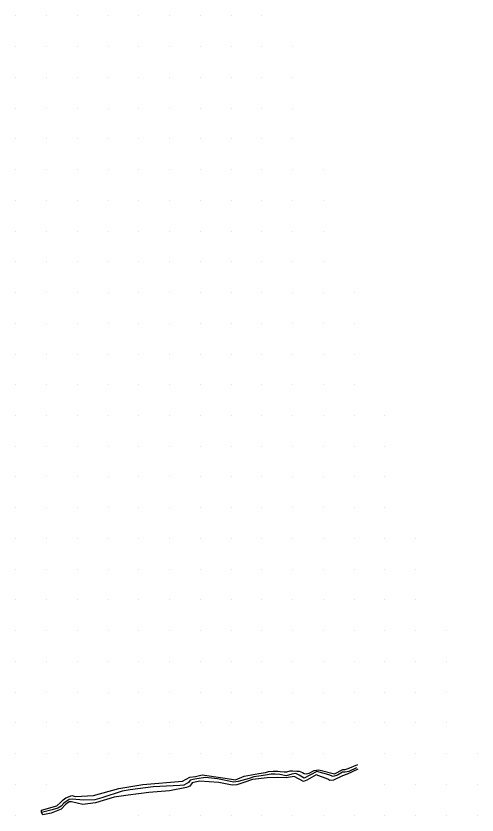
# Model space of a CAD drawing. Extents: x 1548934 to 1561348, y 809680 to 824075.
# Drawn here: x 1551690 to 1551840, y 811580.1 to 811840.1 of the extents above; entities that cross this region are included whole.
import ezdxf

# ---------------------------------------------------------------- set-up
doc = ezdxf.new("R2010")
doc.units = 0
doc.layers.add('Exist DTM QL2 LIDAR Elevation Point', color=7, linetype='Continuous')
doc.layers.add('PH Exist DTM Breakline', color=7, linetype='Continuous')

msp = doc.modelspace()

# ---------------------------------------------------------------- linework, layer by layer
at = {"layer": 'Exist DTM QL2 LIDAR Elevation Point'}
for p, q in [((1551689.99, 811840.08), (1551689.99, 811840.08)), ((1551699.99, 811840.08), (1551699.99, 811840.08)), ((1551710, 811840.08), (1551710, 811840.08)), ((1551720, 811840.08), (1551720, 811840.08)), ((1551730, 811840.08), (1551730, 811840.08)), ((1551740, 811840.08), (1551740, 811840.08)), ((1551750, 811840.08), (1551750, 811840.08)), ((1551760, 811840.08), (1551760, 811840.08)), ((1551770, 811840.08), (1551770, 811840.08)), ((1551689.99, 811830.08), (1551689.99, 811830.08)), ((1551699.99, 811830.08), (1551699.99, 811830.08)), ((1551710, 811830.08), (1551710, 811830.08)), ((1551720, 811830.08), (1551720, 811830.08)), ((1551730, 811830.08), (1551730, 811830.08)), ((1551740, 811830.08), (1551740, 811830.08)), ((1551750, 811830.08), (1551750, 811830.08)), ((1551760, 811830.08), (1551760, 811830.08)), ((1551770, 811830.08), (1551770, 811830.08)), ((1551780, 811830.08), (1551780, 811830.08)), ((1551689.99, 811820.08), (1551689.99, 811820.08)), ((1551699.99, 811820.08), (1551699.99, 811820.08)), ((1551710, 811820.08), (1551710, 811820.08)), ((1551720, 811820.08), (1551720, 811820.08)), ((1551730, 811820.08), (1551730, 811820.08)), ((1551740, 811820.08), (1551740, 811820.08)), ((1551750, 811820.08), (1551750, 811820.08)), ((1551760, 811820.08), (1551760, 811820.08)), ((1551770, 811820.08), (1551770, 811820.08)), ((1551780, 811820.08), (1551780, 811820.08)), ((1551689.99, 811810.08), (1551689.99, 811810.08)), ((1551699.99, 811810.08), (1551699.99, 811810.08)), ((1551710, 811810.08), (1551710, 811810.08)), ((1551720, 811810.08), (1551720, 811810.08)), ((1551730, 811810.08), (1551730, 811810.08)), ((1551740, 811810.08), (1551740, 811810.08)), ((1551750, 811810.08), (1551750, 811810.08)), ((1551760, 811810.08), (1551760, 811810.08)), ((1551770, 811810.08), (1551770, 811810.08)), ((1551780, 811810.08), (1551780, 811810.08)), ((1551689.99, 811800.07), (1551689.99, 811800.07)), ((1551699.99, 811800.07), (1551699.99, 811800.07)), ((1551710, 811800.07), (1551710, 811800.07)), ((1551720, 811800.07), (1551720, 811800.07)), ((1551730, 811800.07), (1551730, 811800.07)), ((1551740, 811800.07), (1551740, 811800.07)), ((1551750, 811800.07), (1551750, 811800.07)), ((1551760, 811800.07), (1551760, 811800.07)), ((1551770, 811800.07), (1551770, 811800.07)), ((1551780, 811800.07), (1551780, 811800.07)), ((1551689.99, 811790.07), (1551689.99, 811790.07)), ((1551699.99, 811790.07), (1551699.99, 811790.07)), ((1551710, 811790.07), (1551710, 811790.07)), ((1551720, 811790.07), (1551720, 811790.07)), ((1551730, 811790.07), (1551730, 811790.07)), ((1551740, 811790.07), (1551740, 811790.07)), ((1551750, 811790.07), (1551750, 811790.07)), ((1551760, 811790.07), (1551760, 811790.07)), ((1551770, 811790.07), (1551770, 811790.07)), ((1551780, 811790.07), (1551780, 811790.07)), ((1551790, 811790.07), (1551790, 811790.07)), ((1551689.99, 811780.07), (1551689.99, 811780.07)), ((1551699.99, 811780.07), (1551699.99, 811780.07)), ((1551710, 811780.07), (1551710, 811780.07)), ((1551720, 811780.07), (1551720, 811780.07)), ((1551730, 811780.07), (1551730, 811780.07)), ((1551740, 811780.07), (1551740, 811780.07)), ((1551750, 811780.07), (1551750, 811780.07)), ((1551760, 811780.07), (1551760, 811780.07)), ((1551770, 811780.07), (1551770, 811780.07)), ((1551780, 811780.07), (1551780, 811780.07)), ((1551790, 811780.07), (1551790, 811780.07)), ((1551689.99, 811770.07), (1551689.99, 811770.07)), ((1551699.99, 811770.07), (1551699.99, 811770.07)), ((1551710, 811770.07), (1551710, 811770.07)), ((1551720, 811770.07), (1551720, 811770.07)), ((1551730, 811770.07), (1551730, 811770.07)), ((1551740, 811770.07), (1551740, 811770.07)), ((1551750, 811770.07), (1551750, 811770.07)), ((1551760, 811770.07), (1551760, 811770.07)), ((1551770, 811770.07), (1551770, 811770.07)), ((1551780, 811770.07), (1551780, 811770.07)), ((1551790, 811770.07), (1551790, 811770.07)), ((1551689.99, 811760.07), (1551689.99, 811760.07)), ((1551699.99, 811760.07), (1551699.99, 811760.07)), ((1551710, 811760.07), (1551710, 811760.07)), ((1551720, 811760.07), (1551720, 811760.07)), ((1551730, 811760.07), (1551730, 811760.07)), ((1551740, 811760.07), (1551740, 811760.07)), ((1551750, 811760.07), (1551750, 811760.07)), ((1551760, 811760.07), (1551760, 811760.07)), ((1551770, 811760.07), (1551770, 811760.07)), ((1551780, 811760.07), (1551780, 811760.07)), ((1551790, 811760.07), (1551790, 811760.07)), ((1551689.99, 811750.07), (1551689.99, 811750.07)), ((1551699.99, 811750.07), (1551699.99, 811750.07)), ((1551710, 811750.07), (1551710, 811750.07)), ((1551720, 811750.07), (1551720, 811750.07)), ((1551730, 811750.07), (1551730, 811750.07)), ((1551740, 811750.07), (1551740, 811750.07)), ((1551750, 811750.07), (1551750, 811750.07)), ((1551760, 811750.07), (1551760, 811750.07)), ((1551770, 811750.07), (1551770, 811750.07)), ((1551780, 811750.07), (1551780, 811750.07)), ((1551790, 811750.07), (1551790, 811750.07)), ((1551800, 811750.07), (1551800, 811750.07)), ((1551689.99, 811740.07), (1551689.99, 811740.07)), ((1551699.99, 811740.07), (1551699.99, 811740.07)), ((1551710, 811740.07), (1551710, 811740.07)), ((1551720, 811740.07), (1551720, 811740.07)), ((1551730, 811740.07), (1551730, 811740.07)), ((1551740, 811740.07), (1551740, 811740.07)), ((1551750, 811740.07), (1551750, 811740.07)), ((1551760, 811740.07), (1551760, 811740.07)), ((1551770, 811740.07), (1551770, 811740.07)), ((1551780, 811740.07), (1551780, 811740.07)), ((1551790, 811740.07), (1551790, 811740.07)), ((1551800, 811740.07), (1551800, 811740.07)), ((1551689.99, 811730.07), (1551689.99, 811730.07)), ((1551699.99, 811730.07), (1551699.99, 811730.07)), ((1551710, 811730.07), (1551710, 811730.07)), ((1551720, 811730.07), (1551720, 811730.07)), ((1551730, 811730.07), (1551730, 811730.07)), ((1551740, 811730.07), (1551740, 811730.07)), ((1551750, 811730.07), (1551750, 811730.07)), ((1551760, 811730.07), (1551760, 811730.07)), ((1551770, 811730.07), (1551770, 811730.07)), ((1551780, 811730.07), (1551780, 811730.07)), ((1551790, 811730.07), (1551790, 811730.07)), ((1551800, 811730.07), (1551800, 811730.07)), ((1551689.99, 811720.07), (1551689.99, 811720.07)), ((1551699.99, 811720.07), (1551699.99, 811720.07)), ((1551710, 811720.07), (1551710, 811720.07)), ((1551720, 811720.07), (1551720, 811720.07)), ((1551730, 811720.07), (1551730, 811720.07)), ((1551740, 811720.07), (1551740, 811720.07)), ((1551750, 811720.07), (1551750, 811720.07)), ((1551760, 811720.07), (1551760, 811720.07)), ((1551770, 811720.07), (1551770, 811720.07)), ((1551780, 811720.07), (1551780, 811720.07)), ((1551790, 811720.07), (1551790, 811720.07)), ((1551800, 811720.07), (1551800, 811720.07)), ((1551689.99, 811710.07), (1551689.99, 811710.07)), ((1551699.99, 811710.07), (1551699.99, 811710.07)), ((1551710, 811710.07), (1551710, 811710.07)), ((1551720, 811710.07), (1551720, 811710.07)), ((1551730, 811710.07), (1551730, 811710.07)), ((1551740, 811710.07), (1551740, 811710.07)), ((1551750, 811710.07), (1551750, 811710.07)), ((1551760, 811710.07), (1551760, 811710.07)), ((1551770, 811710.07), (1551770, 811710.07)), ((1551780, 811710.07), (1551780, 811710.07)), ((1551790, 811710.07), (1551790, 811710.07)), ((1551800, 811710.07), (1551800, 811710.07)), ((1551810, 811710.07), (1551810, 811710.07)), ((1551689.99, 811700.07), (1551689.99, 811700.07)), ((1551699.99, 811700.07), (1551699.99, 811700.07)), ((1551710, 811700.07), (1551710, 811700.07)), ((1551720, 811700.07), (1551720, 811700.07)), ((1551730, 811700.07), (1551730, 811700.07)), ((1551740, 811700.07), (1551740, 811700.07)), ((1551750, 811700.07), (1551750, 811700.07)), ((1551760, 811700.07), (1551760, 811700.07)), ((1551770, 811700.07), (1551770, 811700.07)), ((1551780, 811700.07), (1551780, 811700.07)), ((1551790, 811700.07), (1551790, 811700.07)), ((1551800, 811700.07), (1551800, 811700.07)), ((1551810, 811700.07), (1551810, 811700.07)), ((1551689.99, 811690.07), (1551689.99, 811690.07)), ((1551699.99, 811690.07), (1551699.99, 811690.07)), ((1551710, 811690.07), (1551710, 811690.07)), ((1551720, 811690.07), (1551720, 811690.07)), ((1551730, 811690.07), (1551730, 811690.07)), ((1551740, 811690.07), (1551740, 811690.07)), ((1551750, 811690.07), (1551750, 811690.07)), ((1551760, 811690.07), (1551760, 811690.07)), ((1551770, 811690.07), (1551770, 811690.07)), ((1551780, 811690.07), (1551780, 811690.07)), ((1551790, 811690.07), (1551790, 811690.07)), ((1551800, 811690.07), (1551800, 811690.07)), ((1551810, 811690.07), (1551810, 811690.07)), ((1551689.99, 811680.06), (1551689.99, 811680.06)), ((1551699.99, 811680.06), (1551699.99, 811680.06)), ((1551710, 811680.06), (1551710, 811680.06)), ((1551720, 811680.06), (1551720, 811680.06)), ((1551730, 811680.06), (1551730, 811680.06)), ((1551740, 811680.06), (1551740, 811680.06)), ((1551750, 811680.06), (1551750, 811680.06)), ((1551760, 811680.06), (1551760, 811680.06)), ((1551770, 811680.06), (1551770, 811680.06)), ((1551780, 811680.06), (1551780, 811680.06)), ((1551790, 811680.06), (1551790, 811680.06)), ((1551800, 811680.06), (1551800, 811680.06)), ((1551810, 811680.06), (1551810, 811680.06)), ((1551689.99, 811670.06), (1551689.99, 811670.06)), ((1551699.99, 811670.06), (1551699.99, 811670.06)), ((1551710, 811670.06), (1551710, 811670.06)), ((1551720, 811670.06), (1551720, 811670.06)), ((1551730, 811670.06), (1551730, 811670.06)), ((1551740, 811670.06), (1551740, 811670.06)), ((1551750, 811670.06), (1551750, 811670.06)), ((1551760, 811670.06), (1551760, 811670.06)), ((1551770, 811670.06), (1551770, 811670.06)), ((1551780, 811670.06), (1551780, 811670.06)), ((1551790, 811670.06), (1551790, 811670.06)), ((1551800, 811670.06), (1551800, 811670.06)), ((1551810, 811670.06), (1551810, 811670.06)), ((1551820, 811670.06), (1551820, 811670.06)), ((1551689.99, 811660.06), (1551689.99, 811660.06)), ((1551699.99, 811660.06), (1551699.99, 811660.06)), ((1551710, 811660.06), (1551710, 811660.06)), ((1551720, 811660.06), (1551720, 811660.06)), ((1551730, 811660.06), (1551730, 811660.06)), ((1551740, 811660.06), (1551740, 811660.06)), ((1551750, 811660.06), (1551750, 811660.06)), ((1551760, 811660.06), (1551760, 811660.06)), ((1551770, 811660.06), (1551770, 811660.06)), ((1551780, 811660.06), (1551780, 811660.06)), ((1551790, 811660.06), (1551790, 811660.06)), ((1551800, 811660.06), (1551800, 811660.06)), ((1551810, 811660.06), (1551810, 811660.06)), ((1551820, 811660.06), (1551820, 811660.06)), ((1551689.99, 811650.06), (1551689.99, 811650.06)), ((1551699.99, 811650.06), (1551699.99, 811650.06)), ((1551710, 811650.06), (1551710, 811650.06)), ((1551720, 811650.06), (1551720, 811650.06)), ((1551730, 811650.06), (1551730, 811650.06)), ((1551740, 811650.06), (1551740, 811650.06)), ((1551750, 811650.06), (1551750, 811650.06)), ((1551760, 811650.06), (1551760, 811650.06)), ((1551770, 811650.06), (1551770, 811650.06)), ((1551780, 811650.06), (1551780, 811650.06)), ((1551790, 811650.06), (1551790, 811650.06)), ((1551800, 811650.06), (1551800, 811650.06)), ((1551810, 811650.06), (1551810, 811650.06)), ((1551820, 811650.06), (1551820, 811650.06)), ((1551689.99, 811640.06), (1551689.99, 811640.06)), ((1551699.99, 811640.06), (1551699.99, 811640.06)), ((1551710, 811640.06), (1551710, 811640.06)), ((1551720, 811640.06), (1551720, 811640.06)), ((1551730, 811640.06), (1551730, 811640.06)), ((1551740, 811640.06), (1551740, 811640.06)), ((1551750, 811640.06), (1551750, 811640.06)), ((1551760, 811640.06), (1551760, 811640.06)), ((1551770, 811640.06), (1551770, 811640.06)), ((1551780, 811640.06), (1551780, 811640.06)), ((1551790, 811640.06), (1551790, 811640.06)), ((1551800, 811640.06), (1551800, 811640.06)), ((1551810, 811640.06), (1551810, 811640.06)), ((1551820, 811640.06), (1551820, 811640.06)), ((1551830.01, 811640.06), (1551830.01, 811640.06)), ((1551689.99, 811630.06), (1551689.99, 811630.06)), ((1551699.99, 811630.06), (1551699.99, 811630.06)), ((1551710, 811630.06), (1551710, 811630.06)), ((1551720, 811630.06), (1551720, 811630.06)), ((1551730, 811630.06), (1551730, 811630.06)), ((1551740, 811630.06), (1551740, 811630.06)), ((1551750, 811630.06), (1551750, 811630.06)), ((1551760, 811630.06), (1551760, 811630.06)), ((1551770, 811630.06), (1551770, 811630.06)), ((1551780, 811630.06), (1551780, 811630.06)), ((1551790, 811630.06), (1551790, 811630.06)), ((1551800, 811630.06), (1551800, 811630.06)), ((1551810, 811630.06), (1551810, 811630.06)), ((1551820, 811630.06), (1551820, 811630.06)), ((1551830.01, 811630.06), (1551830.01, 811630.06)), ((1551689.99, 811620.06), (1551689.99, 811620.06)), ((1551699.99, 811620.06), (1551699.99, 811620.06)), ((1551710, 811620.06), (1551710, 811620.06)), ((1551720, 811620.06), (1551720, 811620.06)), ((1551730, 811620.06), (1551730, 811620.06)), ((1551740, 811620.06), (1551740, 811620.06)), ((1551750, 811620.06), (1551750, 811620.06)), ((1551760, 811620.06), (1551760, 811620.06)), ((1551770, 811620.06), (1551770, 811620.06)), ((1551780, 811620.06), (1551780, 811620.06)), ((1551790, 811620.06), (1551790, 811620.06)), ((1551800, 811620.06), (1551800, 811620.06)), ((1551810, 811620.06), (1551810, 811620.06)), ((1551820, 811620.06), (1551820, 811620.06)), ((1551830.01, 811620.06), (1551830.01, 811620.06)), ((1551689.99, 811610.06), (1551689.99, 811610.06)), ((1551699.99, 811610.06), (1551699.99, 811610.06)), ((1551710, 811610.06), (1551710, 811610.06)), ((1551720, 811610.06), (1551720, 811610.06)), ((1551730, 811610.06), (1551730, 811610.06)), ((1551740, 811610.06), (1551740, 811610.06)), ((1551750, 811610.06), (1551750, 811610.06)), ((1551760, 811610.06), (1551760, 811610.06)), ((1551770, 811610.06), (1551770, 811610.06)), ((1551780, 811610.06), (1551780, 811610.06)), ((1551790, 811610.06), (1551790, 811610.06)), ((1551800, 811610.06), (1551800, 811610.06)), ((1551810, 811610.06), (1551810, 811610.06)), ((1551820, 811610.06), (1551820, 811610.06)), ((1551830.01, 811610.06), (1551830.01, 811610.06)), ((1551689.99, 811600.06), (1551689.99, 811600.06)), ((1551699.99, 811600.06), (1551699.99, 811600.06)), ((1551710, 811600.06), (1551710, 811600.06)), ((1551720, 811600.06), (1551720, 811600.06)), ((1551730, 811600.06), (1551730, 811600.06)), ((1551740, 811600.06), (1551740, 811600.06)), ((1551750, 811600.06), (1551750, 811600.06)), ((1551760, 811600.06), (1551760, 811600.06)), ((1551770, 811600.06), (1551770, 811600.06)), ((1551780, 811600.06), (1551780, 811600.06)), ((1551790, 811600.06), (1551790, 811600.06)), ((1551810, 811600.06), (1551810, 811600.06)), ((1551820, 811600.06), (1551820, 811600.06)), ((1551830.01, 811600.06), (1551830.01, 811600.06)), ((1551840.01, 811600.06), (1551840.01, 811600.06)), ((1551689.99, 811590.06), (1551689.99, 811590.06)), ((1551699.99, 811590.06), (1551699.99, 811590.06)), ((1551810, 811590.06), (1551810, 811590.06)), ((1551820, 811590.06), (1551820, 811590.06)), ((1551830.01, 811590.06), (1551830.01, 811590.06)), ((1551840.01, 811590.06), (1551840.01, 811590.06)), ((1551689.99, 811580.06), (1551689.99, 811580.06)), ((1551730, 811580.06), (1551730, 811580.06)), ((1551740, 811580.06), (1551740, 811580.06)), ((1551750, 811580.06), (1551750, 811580.06)), ((1551760, 811580.06), (1551760, 811580.06)), ((1551770, 811580.06), (1551770, 811580.06)), ((1551780, 811580.06), (1551780, 811580.06)), ((1551790, 811580.06), (1551790, 811580.06)), ((1551800, 811580.06), (1551800, 811580.06)), ((1551810, 811580.06), (1551810, 811580.06)), ((1551820, 811580.06), (1551820, 811580.06)), ((1551830.01, 811580.06), (1551830.01, 811580.06)), ((1551840.01, 811580.06), (1551840.01, 811580.06))]:
    msp.add_line(p, q, dxfattribs=at)
at = {"layer": 'PH Exist DTM Breakline'}
for points in [[(1551800.75, 811595.45), (1551798.29, 811594.27), (1551797.14, 811594), (1551796.22, 811594.01), (1551794.61, 811592.99), (1551793.25, 811592.59), (1551791.83, 811593.08), (1551787.91, 811594.2), (1551783.76, 811592.04), (1551782.11, 811593.04), (1551781.06, 811593.59), (1551779.7, 811593.38), (1551777.87, 811592.81), (1551775.89, 811593.24), (1551774.35, 811593.35), (1551773.06, 811593.3), (1551771.2, 811592.98), (1551768.96, 811592.66), (1551767.4, 811592.45), (1551765.86, 811591.98), (1551762.24, 811590.92), (1551760.88, 811590.71), (1551755.53, 811591.8), (1551751.66, 811592.22), (1551748.17, 811591.73), (1551746.7, 811591.42), (1551746.13, 811590.63), (1551744.65, 811589.79), (1551743.33, 811589.66), (1551734.6, 811589.18), (1551727.15, 811588.23), (1551724.55, 811587.79), (1551717.9, 811585.67), (1551715.64, 811585.02), (1551712.01, 811584.94), (1551708.31, 811585.23), (1551707.26, 811585.06), (1551705.57, 811583.88), (1551704.65, 811582.97), (1551703.56, 811582.34), (1551701.79, 811581.79), (1551698.32, 811580.85), (1551698.29, 811581.69), (1551703.3, 811583.09), (1551704.52, 811584.11), (1551705.38, 811585), (1551706.2, 811585.67), (1551708.22, 811586.44), (1551709.38, 811586.12), (1551715.23, 811586.38), (1551723.47, 811588.65), (1551731.25, 811589.98), (1551744.15, 811591.05), (1551746.56, 811592.41), (1551748.45, 811592.61), (1551750.55, 811593.14), (1551758.01, 811592), (1551761.43, 811591.56), (1551764.23, 811592.72), (1551768.97, 811593.58), (1551771.13, 811593.94), (1551772.21, 811594.25), (1551773.63, 811594.28), (1551775.17, 811594.36), (1551776, 811594.25), (1551777.29, 811594.11), (1551778.07, 811594.12), (1551779.2, 811594.45), (1551779.92, 811594.44), (1551781.39, 811594.36), (1551782.19, 811594.31), (1551783.17, 811593.93), (1551783.74, 811593.6), (1551784.56, 811593.5), (1551785.4, 811593.72), (1551787.07, 811594.56), (1551788.49, 811594.79), (1551793.67, 811593.45), (1551796.36, 811594.91), (1551797.09, 811594.9), (1551798.1, 811595.18), (1551801.25, 811596.47)], [(1551801.19, 811594.95), (1551797.77, 811593.31), (1551796.23, 811592.84), (1551793.34, 811591.38), (1551792.13, 811591.28), (1551791.44, 811591.76), (1551787.69, 811593.14), (1551784.63, 811591.43), (1551783.56, 811590.93), (1551780.51, 811592.55), (1551777.92, 811592.11), (1551775.18, 811592.27), (1551771.76, 811592.13), (1551766.9, 811591.62), (1551764.12, 811590.59), (1551761.81, 811589.92), (1551760.3, 811589.72), (1551755.99, 811590.65), (1551749.7, 811591.08), (1551747.32, 811590.58), (1551746.53, 811589.46), (1551745.5, 811589.04), (1551739.99, 811587.97), (1551733.27, 811587.35), (1551726.45, 811586.48), (1551721.9, 811585.82), (1551715.85, 811584.05), (1551711.71, 811583.53), (1551708.01, 811584.4), (1551707.33, 811584.3), (1551706.11, 811583.48), (1551704.66, 811582), (1551701.45, 811580.69), (1551698.78, 811580.09), (1551698.32, 811580.85)]]:
    msp.add_lwpolyline(points, dxfattribs=at)

doc.saveas('drawing.dxf')
